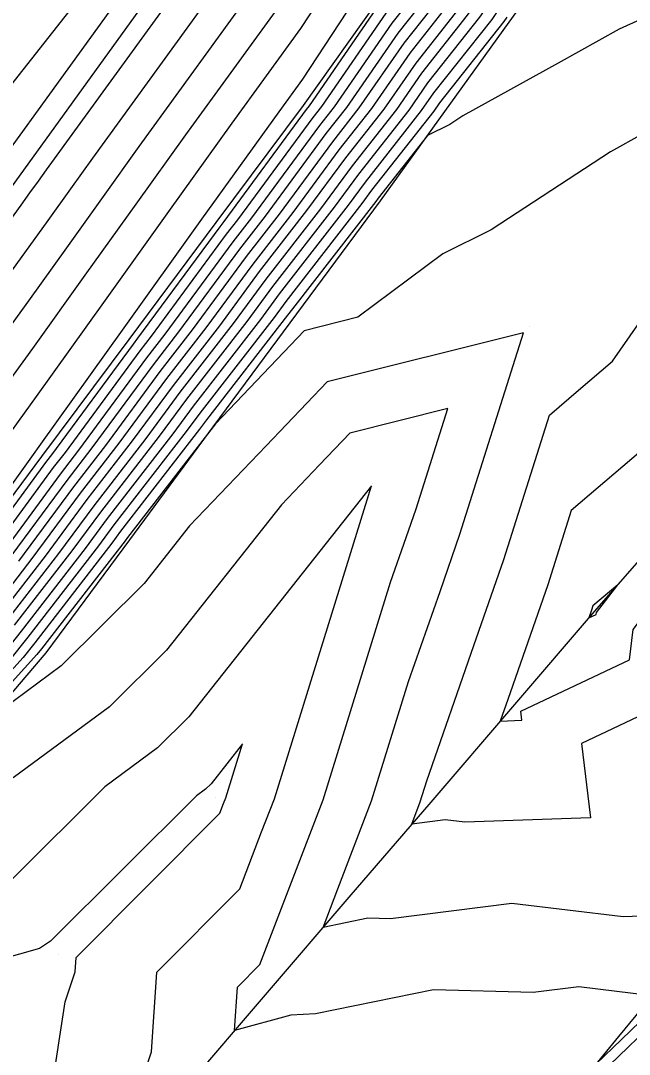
# Model space of a CAD drawing. Extents: x 2188792 to 2191981, y 386090 to 389710.
# Drawn here: x 2190227.7 to 2190266.5, y 387663.8 to 387729.7 of the extents above; entities that cross this region are included whole.
import ezdxf

# ---------------------------------------------------------------- set-up
doc = ezdxf.new("R2010")
doc.units = 0
for name, color, linetype in [('DTM Contours Major', 7, 'Continuous'), ('DTM Contours Minor', 7, 'Continuous'), ('Exist DTM QL2 LIDAR Elevation Point', 7, 'Continuous'), ('Exist Roads EOP', 7, 'Continuous'), ('Exist Roads EOT', 7, 'Continuous'), ('PH Exist DTM Breakline', 7, 'Continuous')]:
    doc.layers.add(name, color=color, linetype=linetype)

msp = doc.modelspace()

# ---------------------------------------------------------------- linework, layer by layer
at = {"layer": 'DTM Contours Major'}
for points in [[(2190218.456, 387701.786), (2190227.964, 387714.893), (2190229.45, 387716.967), (2190230.892, 387718.979), (2190232.292, 387720.934), (2190245.286, 387738.846), (2190246.51, 387740.711), (2190247.67, 387742.479), (2190248.772, 387744.157), (2190257.784, 387756.577), (2190258.921, 387758.299), (2190260.004, 387759.938), (2190261.168, 387761.785), (2190274.661, 387780.393)], [(2190273.614, 387765.399), (2190268.942, 387757.989), (2190264.596, 387751.41), (2190260.031, 387744.499), (2190259.974, 387744.419), (2190259.136, 387743.142), (2190255.371, 387737.676), (2190255.314, 387737.604), (2190250.727, 387730.957), (2190250.605, 387730.803), (2190246.088, 387724.269), (2190245.908, 387724.041), (2190240.646, 387716.891), (2190240.388, 387716.558), (2190235.157, 387709.453), (2190234.868, 387709.08), (2190229.666, 387702.018), (2190229.348, 387701.607), (2190224.174, 387694.584)], [(2190277.438, 387764.713), (2190275.953, 387762.619), (2190272.566, 387757.461), (2190271.045, 387755.317), (2190268.058, 387751.015), (2190266.278, 387747.733), (2190263.58, 387743.833), (2190261.496, 387739.855), (2190259.171, 387736.479), (2190257.006, 387733.762), (2190254.62, 387730.304), (2190252.504, 387727.63), (2190250.063, 387724.099), (2190247.992, 387721.466), (2190245.052, 387717.47), (2190242.494, 387714.178), (2190239.504, 387710.117), (2190236.995, 387706.883), (2190233.959, 387702.761), (2190231.494, 387699.58), (2190228.416, 387695.401), (2190225.994, 387692.271)], [(2190305.402, 387734.206), (2190299.411, 387728.718), (2190298.648, 387727.628), (2190295.328, 387721.548), (2190293.828, 387719.415), (2190291.09, 387714.602), (2190289.073, 387711.742), (2190286.758, 387707.794), (2190286.714, 387703.592), (2190285.065, 387701.482), (2190280.573, 387696.998), (2190278.642, 387694.549), (2190277.236, 387688.027), (2190276.115, 387686.557), (2190275.042, 387677.85), (2190274.899, 387677.549), (2190274.878, 387677.519), (2190271.207, 387670.11), (2190270.133, 387668.726), (2190266, 387664.74), (2190264.378, 387663.176)], [(2190258.699, 387729.92), (2190258.513, 387729.65), (2190254.404, 387724.457), (2190254.039, 387723.929), (2190250.077, 387718.891), (2190249.457, 387718.049), (2190244.6, 387711.799), (2190243.851, 387710.781), (2190239.122, 387704.686), (2190238.251, 387703.504), (2190233.641, 387697.553), (2190232.657, 387696.218), (2190228.158, 387690.404), (2190226.983, 387688.927)], [(2190233.287, 387655.829), (2190236.032, 387663.955), (2190236.376, 387669.029), (2190241.669, 387674.345), (2190243.063, 387677.976), (2190243.875, 387680.091), (2190250.066, 387700.04), (2190238.415, 387685.31), (2190236.424, 387683.334), (2190233.069, 387680.86), (2190227.154, 387674.972)], [(2190264.412, 387691.959), (2190265.769, 387693.738), (2190264.187, 387692.391), (2190264.102, 387692.121), (2190263.93, 387691.628), (2190264.398, 387691.85), (2190264.412, 387691.959)]]:
    msp.add_lwpolyline(points, dxfattribs=at)
at = {"layer": 'DTM Contours Minor'}
for points in [[(2190274.614, 387783.039), (2190258.679, 387761.062), (2190258.216, 387760.328), (2190257.786, 387759.677), (2190257.334, 387758.992), (2190246.531, 387744.104), (2190246.108, 387743.459), (2190245.662, 387742.78), (2190245.192, 387742.064), (2190229.327, 387720.193), (2190228.805, 387719.465), (2190228.268, 387718.715), (2190227.714, 387717.942), (2190215.973, 387701.758)], [(2190219.575, 387716.076), (2190234.549, 387735.079), (2190237.443, 387738.838), (2190249.235, 387755.366), (2190251.15, 387758.09), (2190265.367, 387778.02)], [(2190220.939, 387701.815), (2190228.214, 387711.844), (2190230.632, 387715.219), (2190232.978, 387718.494), (2190235.256, 387721.674), (2190245.379, 387735.629), (2190247.357, 387738.642), (2190249.232, 387741.498), (2190251.012, 387744.209), (2190258.233, 387754.161), (2190260.056, 387756.921), (2190261.792, 387759.549), (2190263.657, 387762.508), (2190274.708, 387777.747)], [(2190275.029, 387765.442), (2190270.006, 387757.793), (2190269.799, 387757.501), (2190265.363, 387751.114), (2190265.066, 387750.567), (2190260.734, 387744.307), (2190260.328, 387743.532), (2190256.131, 387737.437), (2190255.652, 387736.836), (2190251.505, 387730.826), (2190250.985, 387730.169), (2190246.883, 387724.235), (2190246.325, 387723.526), (2190241.527, 387717.007), (2190240.809, 387716.082), (2190236.026, 387709.586), (2190235.293, 387708.641), (2190230.525, 387702.166), (2190229.777, 387701.202), (2190225.022, 387694.748)], [(2190271.125, 387764.676), (2190267.154, 387758.379), (2190263.461, 387752.788), (2190259.582, 387746.914), (2190257.733, 387744.367), (2190253.919, 387738.556), (2190249.9, 387732.434), (2190245.661, 387725.977), (2190244.151, 387723.895), (2190239.238, 387717.038), (2190234.179, 387709.975), (2190228.965, 387702.697), (2190228.387, 387701.9), (2190223.206, 387694.664)], [(2190275.26, 387764.736), (2190270.646, 387757.71), (2190270.111, 387756.955), (2190266.037, 387751.089), (2190265.369, 387749.858), (2190261.446, 387744.188), (2190260.62, 387742.612), (2190256.891, 387737.198), (2190255.991, 387736.067), (2190252.284, 387730.696), (2190251.365, 387729.534), (2190247.678, 387724.201), (2190246.742, 387723.011), (2190242.409, 387717.123), (2190241.23, 387715.606), (2190236.896, 387709.719), (2190235.718, 387708.201), (2190231.383, 387702.315), (2190230.207, 387700.796), (2190225.87, 387694.911)], [(2190278.001, 387764.475), (2190276.184, 387761.914), (2190273.206, 387757.378), (2190271.357, 387754.77), (2190268.732, 387750.991), (2190266.581, 387747.024), (2190264.292, 387743.715), (2190261.788, 387738.936), (2190259.931, 387736.24), (2190257.345, 387732.993), (2190255.398, 387730.173), (2190252.884, 387726.996), (2190250.858, 387724.065), (2190248.409, 387720.951), (2190245.933, 387717.586), (2190242.915, 387713.703), (2190240.373, 387710.25), (2190237.42, 387706.443), (2190234.817, 387702.909), (2190231.924, 387699.175), (2190229.264, 387695.565), (2190226.426, 387691.898)], [(2190225.904, 387701.872), (2190228.715, 387705.746), (2190232.996, 387711.723), (2190237.152, 387717.523), (2190241.186, 387723.155), (2190245.567, 387729.195), (2190249.053, 387734.504), (2190252.356, 387739.537), (2190255.493, 387744.314), (2190259.132, 387749.33), (2190262.326, 387754.166), (2190265.367, 387758.769), (2190268.636, 387763.953)], [(2190275.491, 387764.031), (2190271.286, 387757.627), (2190270.422, 387756.409), (2190266.71, 387751.064), (2190265.672, 387749.15), (2190262.157, 387744.07), (2190260.912, 387741.693), (2190257.651, 387736.958), (2190256.329, 387735.299), (2190253.063, 387730.565), (2190251.745, 387728.899), (2190248.473, 387724.167), (2190247.159, 387722.496), (2190243.29, 387717.238), (2190241.651, 387715.13), (2190237.765, 387709.852), (2190236.144, 387707.762), (2190232.242, 387702.464), (2190230.636, 387700.391), (2190226.719, 387695.074)], [(2190278.563, 387764.238), (2190276.415, 387761.208), (2190273.846, 387757.295), (2190271.668, 387754.224), (2190269.406, 387750.966), (2190266.884, 387746.316), (2190265.003, 387743.597), (2190262.08, 387738.017), (2190260.691, 387736.001), (2190257.683, 387732.225), (2190256.177, 387730.042), (2190253.264, 387726.361), (2190251.653, 387724.031), (2190248.826, 387720.436), (2190246.814, 387717.702), (2190243.337, 387713.227), (2190241.243, 387710.383), (2190237.845, 387706.004), (2190235.676, 387703.058), (2190232.353, 387698.769), (2190230.112, 387695.728), (2190226.859, 387691.524)], [(2190279.126, 387764), (2190276.647, 387760.502), (2190274.486, 387757.212), (2190271.98, 387753.678), (2190270.079, 387750.942), (2190267.187, 387745.607), (2190265.714, 387743.478), (2190262.372, 387737.098), (2190261.451, 387735.761), (2190258.022, 387731.457), (2190256.955, 387729.912), (2190253.644, 387725.726), (2190252.448, 387723.997), (2190249.243, 387719.921), (2190247.695, 387717.818), (2190243.758, 387712.751), (2190242.112, 387710.516), (2190238.271, 387705.565), (2190236.534, 387703.207), (2190232.782, 387698.364), (2190230.961, 387695.892), (2190227.292, 387691.151)], [(2190223.421, 387701.843), (2190228.465, 387708.795), (2190231.814, 387713.471), (2190235.065, 387718.009), (2190238.221, 387722.414), (2190245.473, 387732.412), (2190248.205, 387736.573), (2190250.794, 387740.517), (2190253.252, 387744.262), (2190258.683, 387751.746), (2190261.191, 387755.543), (2190263.579, 387759.159), (2190266.146, 387763.23)], [(2190279.689, 387763.762), (2190276.878, 387759.797), (2190275.126, 387757.129), (2190272.292, 387753.132), (2190270.753, 387750.917), (2190267.491, 387744.899), (2190266.426, 387743.36), (2190262.664, 387736.179), (2190262.211, 387735.522), (2190258.36, 387730.688), (2190257.734, 387729.781), (2190254.024, 387725.092), (2190253.244, 387723.963), (2190249.66, 387719.406), (2190248.576, 387717.934), (2190244.179, 387712.275), (2190242.982, 387710.648), (2190238.696, 387705.125), (2190237.393, 387703.355), (2190233.212, 387697.959), (2190231.809, 387696.055), (2190227.725, 387690.777), (2190226.112, 387688.75)], [(2190275.722, 387763.325), (2190271.926, 387757.544), (2190270.734, 387755.863), (2190267.384, 387751.04), (2190265.975, 387748.441), (2190262.869, 387743.952), (2190261.204, 387740.774), (2190258.411, 387736.719), (2190256.668, 387734.53), (2190253.841, 387730.434), (2190252.124, 387728.265), (2190249.268, 387724.133), (2190247.576, 387721.981), (2190244.171, 387717.354), (2190242.073, 387714.654), (2190238.635, 387709.984), (2190236.569, 387707.322), (2190233.1, 387702.612), (2190231.065, 387699.986), (2190227.567, 387695.238)], [(2190272.843, 387732.345), (2190265.864, 387729.154), (2190261.962, 387726.992), (2190255.881, 387723.623), (2190255.058, 387723.085), (2190253.645, 387722.384), (2190250.494, 387718.376), (2190250.338, 387718.165), (2190245.022, 387711.323), (2190244.72, 387710.914), (2190239.547, 387704.246), (2190239.11, 387703.653), (2190234.07, 387697.148), (2190233.506, 387696.382), (2190228.591, 387690.03), (2190227.853, 387689.104), (2190222.045, 387682.693)], [(2190305.768, 387732.057), (2190301.151, 387727.828), (2190299.501, 387725.471), (2190296.959, 387720.816), (2190294.727, 387717.643), (2190292.645, 387713.982), (2190290.004, 387710.238), (2190288.256, 387707.256), (2190288.202, 387702.105), (2190287.27, 387700.912), (2190281.808, 387695.461), (2190280.516, 387693.821), (2190278.82, 387685.955), (2190278.455, 387685.477), (2190278.106, 387682.644), (2190275.579, 387677.328), (2190275.212, 387676.804), (2190271.877, 387670.074), (2190270.133, 387667.826), (2190266.434, 387664.259), (2190261.717, 387659.709)], [(2190267.364, 387722.484), (2190265.304, 387721.342), (2190257.696, 387716.372), (2190254.611, 387714.841), (2190249.19, 387710.786), (2190245.782, 387709.934), (2190240.127, 387704.006), (2190239.973, 387703.807), (2190239.968, 387703.801), (2190234.499, 387696.743), (2190234.354, 387696.545), (2190229.024, 387689.657), (2190228.724, 387689.28), (2190222.42, 387682.322)], [(2190268.633, 387686.065), (2190263.464, 387683.613), (2190264.025, 387678.873), (2190256.009, 387678.592), (2190254.756, 387678.744), (2190252.629, 387678.473), (2190253.176, 387679.898), (2190253.593, 387681.242), (2190256.598, 387689.87), (2190258.505, 387695.346), (2190261.413, 387704.555), (2190263.274, 387706.14), (2190265.443, 387707.989), (2190271.258, 387716.343)], [(2190280.767, 387709.945), (2190282.243, 387712.463), (2190277.95, 387712.356), (2190273.453, 387708.869), (2190271.194, 387705.624), (2190266.675, 387701.774), (2190262.8, 387698.473), (2190261.303, 387693.734), (2190258.759, 387686.427), (2190258.28, 387685.051), (2190259.656, 387685.099), (2190259.589, 387685.672), (2190266.516, 387688.958), (2190266.752, 387690.879), (2190270.901, 387696.317), (2190271.147, 387697.457), (2190275.631, 387703.147), (2190276.246, 387703.761), (2190280.763, 387709.544), (2190280.767, 387709.945)], [(2190268.394, 387672.646), (2190266.112, 387672.566), (2190259.017, 387673.427), (2190251.283, 387672.443), (2190249.844, 387672.481), (2190246.979, 387671.896), (2190247.919, 387674.344), (2190250.076, 387679.963), (2190252.436, 387687.568), (2190254.437, 387693.313), (2190255.706, 387696.959), (2190259.762, 387709.802), (2190247.235, 387706.671), (2190243.349, 387702.597), (2190238.471, 387697.483), (2190235.576, 387693.822), (2190230.289, 387688.574), (2190225.789, 387685.257)], [(2190267.971, 387667.541), (2190263.279, 387668.11), (2190260.386, 387667.742), (2190254.018, 387667.911), (2190246.496, 387666.374), (2190244.925, 387666.289), (2190241.329, 387665.319), (2190241.516, 387668.091), (2190242.943, 387669.523), (2190245.491, 387676.16), (2190246.976, 387680.027), (2190251.279, 387693.895), (2190252.275, 387696.756), (2190252.908, 387698.572), (2190254.927, 387704.967), (2190248.689, 387703.408), (2190246.754, 387701.379), (2190244.325, 387698.833), (2190236.995, 387689.566), (2190233.357, 387685.954), (2190227.223, 387681.432)], [(2190225.366, 387649.009), (2190228.839, 387656.073), (2190230.524, 387667.145), (2190231.174, 387669.069), (2190231.235, 387669.967), (2190240.395, 387679.166), (2190240.635, 387679.792), (2190240.775, 387680.156), (2190241.841, 387683.591), (2190239.835, 387681.055), (2190239.492, 387680.714), (2190238.914, 387680.288), (2190229.603, 387671.018), (2190228.895, 387670.542), (2190218.222, 387667.522)]]:
    msp.add_lwpolyline(points, dxfattribs=at)
at = {"layer": 'Exist DTM QL2 LIDAR Elevation Point'}
for p, q in [((2190260.132, 387710.172), (2190260.132, 387710.172)), ((2190250.131, 387700.171), (2190250.131, 387700.171)), ((2190240.13, 387680.169), (2190240.13, 387680.169)), ((2190230.129, 387670.168), (2190230.129, 387670.168))]:
    msp.add_line(p, q, dxfattribs=at)
at = {"layer": 'Exist Roads EOP'}
msp.add_lwpolyline([(2190335.128, 387868.989), (2190306.373, 387829.271), (2190274.581, 387784.921), (2190245.133, 387744.071), (2190214.553, 387701.741), (2190184.89, 387660.475), (2190157.493, 387622.204), (2190126.048, 387578.501), (2190091.216, 387530.568), (2190059.634, 387486.726), (2190026.932, 387441.783), (2189997.689, 387401.032), (2189957.023, 387344.154), (2189927.908, 387303.922), (2189889.008, 387250.224), (2189856.606, 387205.5), (2189825.68, 387162.612), (2189795.668, 387120.822), (2189765.955, 387079.619), (2189734.998, 387036.704), (2189703.849, 386993.356), (2189673.984, 386951.979), (2189643.253, 386909.427)], dxfattribs=at)
at = {"layer": 'Exist Roads EOT'}
msp.add_lwpolyline([(2190333.162, 387868.755), (2190301.785, 387825.12), (2190269.645, 387780.315), (2190237.827, 387736.49), (2190205.816, 387692.275), (2190173.845, 387647.822), (2190143.211, 387605.324), (2190112.772, 387563.076), (2190082.117, 387520.492), (2190050.947, 387477.405), (2190019.959, 387434.524), (2189989.253, 387391.986)], dxfattribs=at)
at = {"layer": 'PH Exist DTM Breakline'}
for points in [[(2190177.189, 387623.277), (2190182.728, 387630.176), (2190188.266, 387637.075), (2190193.805, 387643.974), (2190199.215, 387651.571), (2190204.625, 387659.167), (2190210.035, 387666.763), (2190216.463, 387674.309), (2190222.892, 387681.855), (2190229.32, 387689.401), (2190234.648, 387696.602), (2190239.977, 387703.803), (2190245.305, 387711.003), (2190250.633, 387718.204), (2190254.737, 387723.9), (2190258.842, 387729.595), (2190262.946, 387735.291), (2190268.28, 387743.052), (2190273.615, 387750.813), (2190277.868, 387756.773), (2190282.122, 387762.734), (2190286.375, 387768.694), (2190289.591, 387773.066)], [(2190274.919, 387765.778), (2190269.603, 387757.845), (2190264.824, 387751.133), (2190260.046, 387744.421), (2190255.267, 387737.709), (2190250.489, 387730.997), (2190245.711, 387724.285), (2190240.15, 387716.826), (2190234.59, 387709.367), (2190229.03, 387701.908), (2190223.47, 387694.449), (2190217.658, 387687.036), (2190211.846, 387679.623), (2190206.034, 387672.21), (2190200.222, 387664.797), (2190194.726, 387657.469), (2190189.23, 387650.141), (2190183.735, 387642.813), (2190178.239, 387635.484), (2190172.743, 387628.156)], [(2190330.139, 387760.177), (2190324.773, 387754.768), (2190319.407, 387749.36), (2190312.243, 387742.734), (2190305.078, 387736.109), (2190297.914, 387729.484), (2190291.987, 387723.046), (2190286.061, 387716.609), (2190280.134, 387710.172), (2190274.846, 387704.123), (2190269.558, 387698.073), (2190264.271, 387692.024), (2190259.056, 387685.954), (2190253.842, 387679.884), (2190248.627, 387673.815), (2190243.413, 387667.745), (2190238.198, 387661.675), (2190232.175, 387654.505), (2190226.152, 387647.335)], [(2190320.138, 387740.175), (2190315.757, 387735.063), (2190311.377, 387729.95), (2190306.996, 387724.838), (2190302.29, 387718.424), (2190297.583, 387712.011), (2190292.877, 387705.597), (2190290.135, 387700.171), (2190284.309, 387692.35), (2190279.583, 387684.956), (2190274.858, 387677.562), (2190270.133, 387670.168), (2190265.825, 387664.933), (2190261.516, 387659.698), (2190257.208, 387654.463), (2190251.355, 387647.911), (2190245.502, 387641.358), (2190239.65, 387634.806), (2190233.797, 387628.254), (2190227.945, 387621.701), (2190223.415, 387613.536)]]:
    msp.add_lwpolyline(points, dxfattribs=at)

doc.saveas('drawing.dxf')
